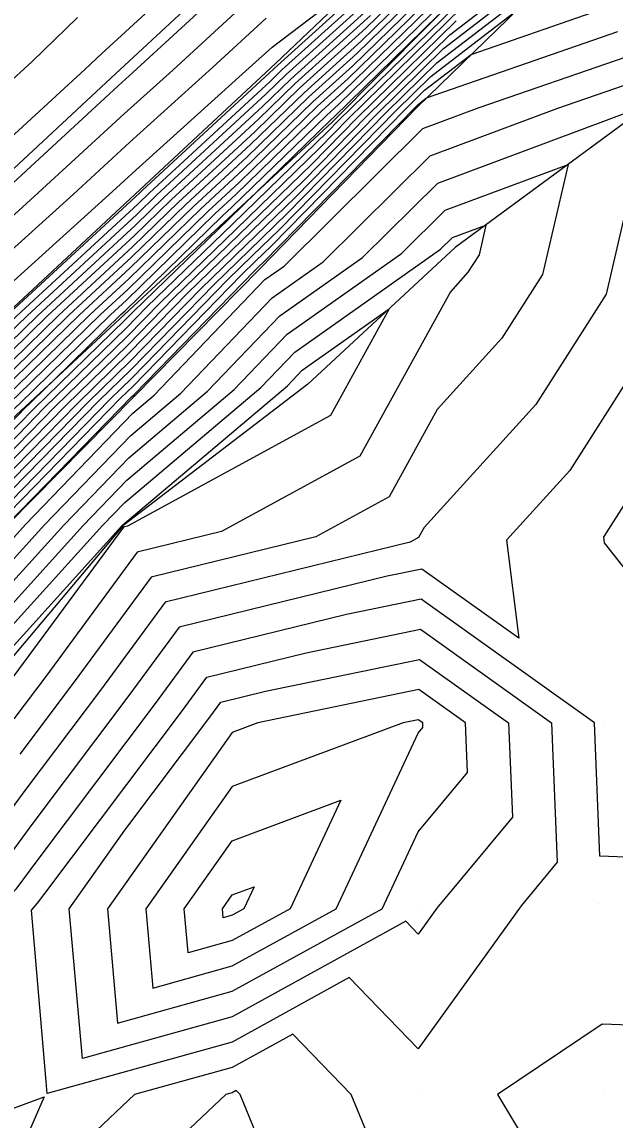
# Model space of a CAD drawing. Extents: x 2188792 to 2191981, y 386090 to 389710.
# Drawn here: x 2191358.9 to 2191390.8, y 389018.9 to 389078 of the extents above; entities that cross this region are included whole.
import ezdxf

# ---------------------------------------------------------------- set-up
doc = ezdxf.new("R2010")
doc.units = 0
for name, color, linetype in [('DTM Contours Major', 7, 'Continuous'), ('DTM Contours Minor', 7, 'Continuous'), ('Exist DTM QL2 LIDAR Elevation Point', 7, 'Continuous'), ('PH Exist DTM Breakline', 7, 'Continuous')]:
    doc.layers.add(name, color=color, linetype=linetype)

msp = doc.modelspace()

# ---------------------------------------------------------------- linework, layer by layer
at = {"layer": 'DTM Contours Major'}
for points in [[(2191326.142, 389035.417), (2191329.769, 389038.508), (2191334.12, 389042.216), (2191336.489, 389044.4), (2191341.267, 389048.433), (2191343.071, 389050.095), (2191348.771, 389055.245), (2191350.398, 389056.744), (2191356.283, 389062.058), (2191357.725, 389063.387), (2191363.804, 389068.872), (2191365.053, 389070.023), (2191371.334, 389075.687), (2191372.381, 389076.652), (2191377.889, 389080.841)], [(2191326.418, 389028.135), (2191328.853, 389030.58), (2191332.169, 389033.654), (2191334.668, 389036.162), (2191337.902, 389039.165), (2191340.873, 389041.738), (2191344.193, 389044.817), (2191347.081, 389047.328), (2191352.008, 389051.465), (2191352.95, 389052.335), (2191357.49, 389056.79), (2191358.72, 389057.926), (2191363.136, 389062.244), (2191364.619, 389063.615), (2191368.919, 389067.807), (2191370.629, 389069.387), (2191374.82, 389073.461), (2191376.454, 389074.937), (2191382.368, 389080.719)], [(2191324.453, 389019.425), (2191328.197, 389023.276), (2191329.883, 389024.797), (2191333.658, 389028.697), (2191334.785, 389030.161), (2191338.71, 389034.189), (2191339.728, 389035.509), (2191345.074, 389040.612), (2191345.079, 389040.617), (2191345.106, 389040.644), (2191351.201, 389045.943), (2191351.812, 389046.456), (2191357.233, 389051.155), (2191358.332, 389052.228), (2191363.652, 389057.685), (2191364.854, 389058.856), (2191370.01, 389064.142), (2191371.32, 389065.413), (2191372.779, 389066.829), (2191379.037, 389073.222), (2191380.924, 389075.07), (2191385.502, 389078.594)], [(2191325.823, 389024.942), (2191327.261, 389026.272), (2191331.322, 389030.351), (2191332.753, 389031.677), (2191336.821, 389035.759), (2191338.246, 389037.082), (2191342.975, 389041.179), (2191344.634, 389042.717), (2191349.141, 389046.635), (2191352.657, 389049.588), (2191354.956, 389051.58), (2191358.659, 389055.198), (2191360.722, 389057.314), (2191364.592, 389061.083), (2191366.38, 389062.915), (2191370.424, 389066.84), (2191374.931, 389071.213), (2191376.464, 389072.779), (2191382.619, 389078.809)], [(2191324.947, 389043.58), (2191327.51, 389046.042), (2191331.74, 389049.92), (2191334.357, 389052.459), (2191338.648, 389056.392), (2191341.22, 389058.887), (2191345.573, 389062.875), (2191348.1, 389065.326), (2191352.515, 389069.368), (2191354.998, 389071.775), (2191359.475, 389075.873), (2191361.912, 389078.234)], [(2191326.383, 389030.809), (2191331.586, 389035.631), (2191332.515, 389036.564), (2191337.559, 389041.249), (2191338.77, 389042.298), (2191343.751, 389046.916), (2191345.021, 389048.02), (2191347.188, 389049.84), (2191351.704, 389054.009), (2191353.735, 389056.003), (2191358.319, 389060.236), (2191360.329, 389062.201), (2191364.971, 389066.492), (2191366.96, 389068.43), (2191371.655, 389072.771), (2191373.624, 389074.684), (2191377.674, 389078.343)], [(2191345.911, 389035.747), (2191348.761, 389037.919), (2191351.652, 389040.793), (2191355.014, 389044.495), (2191358.11, 389047.521), (2191361.189, 389050.935), (2191364.676, 389054.553), (2191368.91, 389058.13), (2191372.797, 389062.188), (2191377.236, 389065.321), (2191381.286, 389069.334), (2191391.988, 389073.317)], [(2191392.559, 389072.955), (2191390.337, 389063.348), (2191386.571, 389057.429), (2191380.552, 389050.803), (2191380.255, 389050.262), (2191379.8, 389050.014), (2191366.63, 389046.788), (2191363.152, 389042.061), (2191359.139, 389036.724), (2191356.274, 389032.837), (2191353.444, 389029.698), (2191353.879, 389024.669), (2191348.35, 389022.621), (2191342.509, 389023.13), (2191342.034, 389029.796), (2191344.915, 389033.555), (2191345.911, 389035.747)], [(2191380.279, 389042.087), (2191371.623, 389040.298), (2191370.238, 389039.781), (2191363.534, 389030.297), (2191364.079, 389024.139), (2191370.238, 389025.855), (2191378.307, 389030.297), (2191380.238, 389034.435), (2191382.897, 389037.633), (2191382.787, 389040.298), (2191380.279, 389042.087)]]:
    msp.add_lwpolyline(points, dxfattribs=at)
at = {"layer": 'DTM Contours Minor'}
for points in [[(2191322.442, 389019.824), (2191327.51, 389024.917), (2191327.766, 389025.155), (2191332.804, 389030.213), (2191333.104, 389030.491), (2191338.113, 389035.517), (2191338.452, 389035.832), (2191344.237, 389040.843), (2191344.899, 389041.457), (2191350.377, 389046.22), (2191352.15, 389047.709), (2191356.322, 389051.325), (2191358.463, 389053.416), (2191362.48, 389057.537), (2191364.749, 389059.747), (2191368.558, 389063.652), (2191370.962, 389065.984), (2191373.64, 389068.582), (2191378.008, 389073.045), (2191381.602, 389076.565), (2191388.936, 389082.211)], [(2191326.365, 389042.234), (2191327.456, 389043.281), (2191333.49, 389048.813), (2191334.573, 389049.865), (2191340.675, 389055.456), (2191341.708, 389056.459), (2191347.877, 389062.111), (2191348.861, 389063.065), (2191355.099, 389068.776), (2191356.033, 389069.681), (2191362.338, 389075.453), (2191363.222, 389076.309), (2191369.597, 389082.142)], [(2191322.217, 389020.172), (2191326.947, 389024.926), (2191327.598, 389025.527), (2191332.31, 389030.259), (2191332.987, 389030.886), (2191337.682, 389035.598), (2191338.383, 389036.249), (2191343.816, 389040.955), (2191344.811, 389041.877), (2191349.965, 389046.358), (2191352.319, 389048.335), (2191355.867, 389051.41), (2191358.528, 389054.01), (2191361.894, 389057.463), (2191364.697, 389060.192), (2191367.832, 389063.406), (2191370.782, 389066.269), (2191374.07, 389069.459), (2191377.493, 389072.956), (2191381.941, 389077.313), (2191387.847, 389081.86)], [(2191320.46, 389034.131), (2191327.315, 389040.773), (2191327.603, 389041.019), (2191327.949, 389041.314), (2191334.883, 389047.708), (2191335.309, 389048.068), (2191342.138, 389054.361), (2191342.7, 389054.869), (2191349.46, 389061.097), (2191350.094, 389061.67), (2191356.782, 389067.831), (2191357.492, 389068.472), (2191364.104, 389074.562), (2191364.893, 389075.274), (2191371.426, 389081.29)], [(2191323.181, 389019.574), (2191327.959, 389024.49), (2191328.394, 389024.882), (2191333.275, 389029.925), (2191333.467, 389030.174), (2191338.528, 389035.368), (2191338.587, 389035.445), (2191338.902, 389035.745), (2191344.657, 389040.731), (2191344.988, 389041.037), (2191350.789, 389046.081), (2191351.981, 389047.083), (2191356.778, 389051.24), (2191358.397, 389052.822), (2191363.066, 389057.611), (2191364.801, 389059.301), (2191369.284, 389063.897), (2191371.141, 389065.698), (2191373.209, 389067.706), (2191378.523, 389073.133), (2191381.263, 389075.818), (2191387.914, 389080.937)], [(2191325.744, 389029.625), (2191326.877, 389030.763), (2191331.702, 389035.236), (2191332.946, 389036.484), (2191337.628, 389040.832), (2191339.191, 389042.186), (2191343.84, 389046.496), (2191345.433, 389047.882), (2191348.152, 389050.165), (2191351.953, 389053.674), (2191354.486, 389056.16), (2191358.399, 389059.774), (2191360.89, 389062.21), (2191364.901, 389065.916), (2191367.352, 389068.305), (2191371.45, 389072.094), (2191373.863, 389074.439), (2191377.43, 389077.662), (2191381.004, 389081.157)], [(2191325.75, 389033.632), (2191330.491, 389037.671), (2191336.177, 389042.516), (2191337.024, 389043.297), (2191343.253, 389048.554), (2191343.381, 389048.673), (2191347.835, 389052.697), (2191350.707, 389055.348), (2191350.732, 389055.372), (2191357.999, 389062.084), (2191358.083, 389062.167), (2191365.253, 389068.793), (2191365.392, 389068.928), (2191372.476, 389075.477), (2191372.666, 389075.662), (2191378.65, 389081.068)], [(2191325.912, 389029.253), (2191327.371, 389030.717), (2191331.819, 389034.841), (2191333.376, 389036.403), (2191337.696, 389040.415), (2191339.611, 389042.074), (2191343.928, 389046.076), (2191345.845, 389047.743), (2191349.116, 389050.49), (2191352.203, 389053.339), (2191355.237, 389056.318), (2191358.479, 389059.312), (2191361.451, 389062.218), (2191364.831, 389065.341), (2191367.744, 389068.181), (2191371.245, 389071.417), (2191374.102, 389074.195), (2191377.186, 389076.98), (2191381.345, 389081.047)], [(2191326.081, 389028.88), (2191327.865, 389030.671), (2191331.936, 389034.445), (2191333.807, 389036.323), (2191337.765, 389039.999), (2191340.032, 389041.962), (2191344.016, 389045.656), (2191346.257, 389047.605), (2191350.08, 389050.815), (2191352.452, 389053.005), (2191355.988, 389056.475), (2191358.559, 389058.85), (2191362.013, 389062.227), (2191364.76, 389064.766), (2191368.136, 389068.056), (2191371.04, 389070.741), (2191374.342, 389073.95), (2191376.942, 389076.299), (2191381.686, 389080.938)], [(2191326.25, 389028.508), (2191328.359, 389030.626), (2191332.053, 389034.05), (2191334.238, 389036.242), (2191337.834, 389039.582), (2191340.452, 389041.85), (2191344.105, 389045.236), (2191346.669, 389047.466), (2191351.044, 389051.14), (2191352.701, 389052.67), (2191356.739, 389056.633), (2191358.639, 389058.388), (2191362.574, 389062.236), (2191364.69, 389064.191), (2191368.527, 389067.931), (2191370.834, 389070.064), (2191374.581, 389073.706), (2191376.698, 389075.618), (2191382.027, 389080.829)], [(2191325.359, 389031.847), (2191331.213, 389036.834), (2191331.711, 389037.259), (2191337.353, 389042.499), (2191337.509, 389042.634), (2191343.487, 389048.176), (2191343.785, 389048.436), (2191344.295, 389048.864), (2191350.956, 389055.013), (2191351.483, 389055.53), (2191358.079, 389061.622), (2191358.644, 389062.175), (2191365.183, 389068.217), (2191365.784, 389068.804), (2191372.271, 389074.801), (2191372.906, 389075.418), (2191378.406, 389080.387)], [(2191326.587, 389027.763), (2191329.346, 389030.534), (2191332.286, 389033.259), (2191335.099, 389036.081), (2191337.971, 389038.749), (2191341.293, 389041.626), (2191344.281, 389044.397), (2191347.493, 389047.189), (2191352.972, 389051.79), (2191353.2, 389052), (2191358.241, 389056.948), (2191358.8, 389057.464), (2191363.697, 389062.253), (2191364.549, 389063.04), (2191369.311, 389067.682), (2191370.424, 389068.711), (2191375.06, 389073.217), (2191376.209, 389074.255), (2191382.709, 389080.61)], [(2191326.755, 389027.39), (2191329.84, 389030.488), (2191332.403, 389032.864), (2191335.529, 389036), (2191338.04, 389038.332), (2191341.714, 389041.514), (2191344.37, 389043.977), (2191347.905, 389047.051), (2191353.164, 389051.467), (2191353.59, 389051.836), (2191358.856, 389056.98), (2191358.964, 389057.092), (2191360.677, 389058.76), (2191364.258, 389062.262), (2191364.478, 389062.465), (2191369.703, 389067.557), (2191370.219, 389068.034), (2191375.299, 389072.972), (2191375.965, 389073.574), (2191383.049, 389080.501)], [(2191321.311, 389033.549), (2191326.924, 389038.988), (2191328.325, 389040.182), (2191330.006, 389041.615), (2191335.419, 389046.605), (2191337.295, 389048.189), (2191342.449, 389052.939), (2191344.724, 389054.994), (2191349.773, 389059.646), (2191352.157, 389061.799), (2191357.096, 389066.35), (2191359.596, 389068.605), (2191364.42, 389073.049), (2191367.04, 389075.412), (2191371.744, 389079.744)], [(2191325.395, 389030.901), (2191331.352, 389036.422), (2191331.654, 389036.725), (2191337.421, 389042.082), (2191337.929, 389042.522), (2191343.575, 389047.756), (2191344.197, 389048.297), (2191345.259, 389049.189), (2191351.206, 389054.678), (2191352.234, 389055.687), (2191358.159, 389061.16), (2191359.206, 389062.184), (2191365.112, 389067.642), (2191366.176, 389068.679), (2191372.066, 389074.124), (2191373.145, 389075.173), (2191378.162, 389079.705)], [(2191325.261, 389024.951), (2191327.092, 389026.645), (2191330.828, 389030.396), (2191332.637, 389032.073), (2191336.39, 389035.839), (2191338.177, 389037.499), (2191342.555, 389041.29), (2191344.546, 389043.137), (2191348.729, 389046.774), (2191352.826, 389050.214), (2191354.5, 389051.666), (2191358.725, 389055.792), (2191360.136, 389057.24), (2191364.54, 389061.529), (2191365.653, 389062.67), (2191370.245, 389067.125), (2191375.361, 389072.09), (2191375.949, 389072.69), (2191382.958, 389079.556)], [(2191325.889, 389030.855), (2191331.469, 389036.027), (2191332.085, 389036.645), (2191337.49, 389041.665), (2191338.35, 389042.41), (2191343.663, 389047.336), (2191344.609, 389048.159), (2191346.224, 389049.514), (2191351.455, 389054.344), (2191352.985, 389055.845), (2191358.239, 389060.698), (2191359.767, 389062.193), (2191365.042, 389067.067), (2191366.568, 389068.554), (2191371.861, 389073.447), (2191373.384, 389074.928), (2191377.918, 389079.024)], [(2191325.725, 389019.275), (2191328.435, 389022.063), (2191331.371, 389024.711), (2191334.041, 389027.47), (2191336.104, 389030.149), (2191338.891, 389033.01), (2191340.869, 389035.573), (2191344.683, 389039.214), (2191345.816, 389040.077), (2191351.311, 389045.542), (2191351.613, 389045.805), (2191351.643, 389045.83), (2191357.688, 389051.07), (2191358.266, 389051.634), (2191364.238, 389057.76), (2191364.906, 389058.41), (2191370.737, 389064.388), (2191371.499, 389065.128), (2191372.348, 389065.952), (2191379.552, 389073.311), (2191380.585, 389074.322), (2191383.091, 389076.251), (2191390.525, 389078.832)], [(2191324.698, 389024.959), (2191326.924, 389027.017), (2191330.334, 389030.442), (2191332.52, 389032.468), (2191335.96, 389035.92), (2191338.109, 389037.915), (2191342.134, 389041.402), (2191344.458, 389043.557), (2191348.317, 389046.912), (2191352.995, 389050.84), (2191354.045, 389051.751), (2191358.79, 389056.386), (2191359.55, 389057.166), (2191364.488, 389061.974), (2191364.927, 389062.424), (2191370.066, 389067.411), (2191371.525, 389068.826), (2191375.538, 389072.728), (2191375.721, 389072.893), (2191381.296, 389078.343)], [(2191326.385, 389024.934), (2191327.429, 389025.9), (2191331.816, 389030.305), (2191332.87, 389031.282), (2191337.252, 389035.678), (2191338.315, 389036.666), (2191343.396, 389041.067), (2191344.723, 389042.297), (2191349.553, 389046.497), (2191352.488, 389048.961), (2191355.411, 389051.495), (2191358.594, 389054.604), (2191361.308, 389057.388), (2191364.645, 389060.638), (2191367.106, 389063.161), (2191370.603, 389066.555), (2191374.501, 389070.336), (2191376.978, 389072.868), (2191382.28, 389078.061)], [(2191326.533, 389037.203), (2191329.047, 389039.345), (2191332.063, 389041.915), (2191335.954, 389045.503), (2191339.281, 389048.311), (2191342.76, 389051.517), (2191346.747, 389055.12), (2191350.085, 389058.195), (2191354.22, 389061.929), (2191357.411, 389064.868), (2191361.7, 389068.739), (2191364.737, 389071.536), (2191369.187, 389075.55), (2191372.063, 389078.198)], [(2191322.947, 389015.455), (2191326.997, 389019.126), (2191328.673, 389020.85), (2191332.859, 389024.626), (2191334.424, 389026.242), (2191337.422, 389030.136), (2191339.073, 389031.831), (2191342.01, 389035.636), (2191344.292, 389037.815), (2191346.552, 389039.537), (2191351.639, 389044.596), (2191352.446, 389045.485), (2191357.516, 389050.441), (2191358.144, 389050.985), (2191358.201, 389051.04), (2191364.824, 389057.834), (2191364.958, 389057.965), (2191371.463, 389064.633), (2191371.678, 389064.842), (2191371.918, 389065.075), (2191380.067, 389073.399), (2191380.246, 389073.574), (2191380.68, 389073.909), (2191390.969, 389077.48)], [(2191323.059, 389014.254), (2191328.269, 389018.977), (2191328.911, 389019.637), (2191334.348, 389024.54), (2191334.807, 389025.015), (2191338.741, 389030.124), (2191339.255, 389030.652), (2191343.15, 389035.7), (2191343.9, 389036.416), (2191347.288, 389038.998), (2191351.643, 389043.328), (2191353.302, 389045.155), (2191358.168, 389049.911), (2191359.117, 389050.963), (2191364.891, 389056.954), (2191366.044, 389057.928), (2191371.992, 389064.138), (2191373.025, 389064.867), (2191380.49, 389072.261), (2191383.521, 389073.389), (2191391.413, 389076.129)], [(2191344.453, 389035.736), (2191348.025, 389038.458), (2191351.648, 389042.061), (2191354.158, 389044.825), (2191358.139, 389048.716), (2191360.153, 389050.949), (2191364.783, 389055.753), (2191367.477, 389058.029), (2191372.395, 389063.163), (2191375.13, 389065.094), (2191380.888, 389070.797), (2191387.754, 389073.353), (2191391.857, 389074.777)], [(2191358.081, 389046.326), (2191362.225, 389050.921), (2191364.569, 389053.353), (2191370.343, 389058.231), (2191373.199, 389061.213), (2191379.341, 389065.548), (2191381.685, 389067.87), (2191388.293, 389070.329), (2191386.922, 389064.406), (2191384.743, 389060.981), (2191381.26, 389057.147), (2191378.679, 389052.45), (2191374.734, 389050.302), (2191365.882, 389048.134), (2191361.682, 389042.426), (2191358.816, 389038.614)], [(2191358.053, 389045.132), (2191363.261, 389050.907), (2191364.462, 389052.152), (2191371.776, 389058.332), (2191373.601, 389060.237), (2191381.446, 389065.775), (2191382.083, 389066.407), (2191383.881, 389067.075), (2191383.508, 389065.465), (2191382.915, 389064.533), (2191381.968, 389063.49), (2191377.103, 389054.638), (2191369.667, 389050.59), (2191365.134, 389049.479), (2191360.213, 389042.792), (2191358.493, 389040.505)], [(2191350.285, 389035.778), (2191350.971, 389036.3), (2191351.666, 389036.991), (2191357.582, 389043.505), (2191358.024, 389043.937), (2191364.297, 389050.893), (2191364.354, 389050.952), (2191373.209, 389058.433), (2191374.004, 389059.262), (2191378.681, 389062.564), (2191375.527, 389056.826), (2191364.601, 389050.878), (2191364.386, 389050.825), (2191358.743, 389043.157), (2191358.171, 389042.395), (2191352.777, 389035.078), (2191347.449, 389029.169), (2191347.456, 389029.087), (2191347.366, 389029.054), (2191347.27, 389029.062), (2191347.263, 389029.171), (2191347.31, 389029.232), (2191350.285, 389035.778)], [(2191393.751, 389062.29), (2191388.398, 389053.877), (2191384.991, 389050.126), (2191385.641, 389044.85), (2191380.428, 389048.568), (2191378.565, 389048.183), (2191367.378, 389045.442), (2191364.621, 389041.695), (2191359.462, 389034.833), (2191357.44, 389032.09), (2191355.442, 389029.874), (2191356.02, 389023.197), (2191348.678, 389020.477), (2191340.922, 389021.153), (2191340.291, 389030.004), (2191344.116, 389034.996), (2191344.453, 389035.736)], [(2191397.166, 389061.232), (2191390.226, 389050.325), (2191390.201, 389050.298), (2191390.24, 389049.986), (2191394.504, 389044.558)], [(2191397.003, 389032.864), (2191390.009, 389033.123), (2191389.713, 389040.298), (2191380.391, 389046.948), (2191376.387, 389046.12), (2191368.126, 389044.097), (2191366.09, 389041.33), (2191359.785, 389032.942), (2191358.606, 389031.343), (2191357.441, 389030.051), (2191358.161, 389021.724), (2191349.006, 389018.332), (2191341.549, 389018.982), (2191340.235, 389018.706)], [(2191359.771, 389030.595), (2191360.108, 389031.052), (2191367.56, 389040.964), (2191368.874, 389042.751), (2191374.208, 389044.058), (2191380.354, 389045.327), (2191387.404, 389040.298), (2191387.713, 389032.804), (2191385.766, 389030.461), (2191380.238, 389022.755), (2191376.53, 389026.589), (2191370.238, 389023.124), (2191360.294, 389020.354), (2191360.237, 389021.007), (2191359.439, 389030.227), (2191359.771, 389030.595)], [(2191369.029, 389040.599), (2191369.622, 389041.405), (2191372.03, 389041.995), (2191380.317, 389043.707), (2191385.096, 389040.298), (2191385.305, 389035.218), (2191381.239, 389030.327), (2191380.238, 389028.932), (2191379.567, 389029.626), (2191370.238, 389024.489), (2191362.187, 389022.246), (2191361.474, 389030.297), (2191364.459, 389034.52), (2191369.029, 389040.599)], [(2191380.242, 389040.467), (2191379.427, 389040.298), (2191370.238, 389036.867), (2191365.594, 389030.297), (2191365.971, 389026.031), (2191370.238, 389027.22), (2191375.828, 389030.297), (2191380.238, 389039.746), (2191380.489, 389040.047), (2191380.479, 389040.298), (2191380.242, 389040.467)], [(2191370.238, 389028.585), (2191367.864, 389027.923), (2191367.654, 389030.297), (2191370.238, 389033.953), (2191376.072, 389036.131), (2191373.348, 389030.297), (2191370.238, 389028.585)], [(2191370.238, 389029.95), (2191369.756, 389029.816), (2191369.713, 389030.297), (2191370.238, 389031.039), (2191371.421, 389031.481), (2191370.869, 389030.297), (2191370.238, 389029.95)], [(2191392.783, 389020.296), (2191393.612, 389023.956), (2191390.124, 389024.086), (2191384.5, 389020.296), (2191386.654, 389016.711), (2191390.24, 389016.458), (2191392.783, 389020.296)], [(2191377.685, 389017.743), (2191376.641, 389020.296), (2191373.492, 389023.551), (2191370.238, 389021.759), (2191364.987, 389020.296), (2191360.237, 389015.804)], [(2191349.334, 389016.188), (2191360.127, 389020.187), (2191355.802, 389010.296), (2191350.236, 389001.474), (2191348.682, 389001.848), (2191348.121, 389001.677), (2191347.482, 389001.532), (2191340.525, 388990.584), (2191340.296, 388990.294), (2191342.542, 388982.6), (2191350.236, 388983.419), (2191359.948, 388980.581), (2191360.237, 388981.154), (2191361.958, 388980.293), (2191360.237, 388979.286)], [(2191380.238, 388998.721), (2191375.16, 388995.216), (2191374.089, 389000.295), (2191372.999, 389003.056), (2191374.443, 389010.296), (2191373.443, 389013.5), (2191370.665, 389020.296), (2191370.455, 389020.514), (2191370.238, 389020.394), (2191369.887, 389020.296), (2191360.237, 389011.171), (2191359.854, 389010.296), (2191359.199, 389009.258), (2191360.237, 389005.504), (2191362.375, 389002.433), (2191363.648, 389000.295), (2191368.073, 388998.13), (2191367.243, 388990.294), (2191370.238, 388987.689), (2191374.646, 388985.885), (2191380.238, 388982.16), (2191385.866, 388990.294), (2191386.544, 388996.599), (2191380.238, 388998.721)]]:
    msp.add_lwpolyline(points, dxfattribs=at)
at = {"layer": 'Exist DTM QL2 LIDAR Elevation Point'}
for p, q in [((2191390.24, 389050.299), (2191390.24, 389050.299)), ((2191380.46, 389049.977), (2191380.46, 389049.977)), ((2191370.238, 389040.298), (2191370.238, 389040.298)), ((2191380.238, 389040.298), (2191380.238, 389040.298)), ((2191390.24, 389040.298), (2191390.24, 389040.298)), ((2191389.927, 389030.585), (2191389.927, 389030.585)), ((2191360.237, 389030.297), (2191360.237, 389030.297)), ((2191370.238, 389030.297), (2191370.238, 389030.297)), ((2191380.238, 389030.297), (2191380.238, 389030.297)), ((2191360.237, 389020.296), (2191360.237, 389020.296)), ((2191370.238, 389020.296), (2191370.238, 389020.296)), ((2191380.238, 389020.296), (2191380.238, 389020.296)), ((2191390.24, 389020.296), (2191390.24, 389020.296))]:
    msp.add_line(p, q, dxfattribs=at)
at = {"layer": 'PH Exist DTM Breakline'}
for points in [[(2191420.77, 389130.809), (2191418.18, 389124.771), (2191415.811, 389120.065), (2191412.167, 389115.3), (2191409.579, 389110.205), (2191406.762, 389105.293), (2191402.157, 389098.043), (2191398.813, 389093.886), (2191392.795, 389088.575), (2191383.344, 389080.406), (2191375.629, 389072.635), (2191370.041, 389067.45), (2191364.454, 389062.265), (2191358.866, 389057.079), (2191353.279, 389051.894)], [(2191407.359, 389082.598), (2191399.141, 389078.501), (2191392.339, 389073.313), (2191382.232, 389065.86), (2191374.313, 389058.511), (2191364.349, 389050.892)], [(2191320.23, 389034.288), (2191327.416, 389041.236), (2191334.726, 389048.032), (2191342.037, 389054.828), (2191349.347, 389061.623), (2191356.657, 389068.419), (2191363.967, 389075.214), (2191371.278, 389082.01)], [(2191322.556, 389019.647), (2191327.876, 389024.912), (2191333.196, 389030.177), (2191338.517, 389035.441), (2191345.076, 389040.619), (2191351.635, 389045.797), (2191358.194, 389050.975), (2191364.971, 389057.853), (2191371.749, 389064.73), (2191380.175, 389073.418), (2191389.368, 389082.35)], [(2191378.921, 389081.825), (2191372.564, 389075.766), (2191365.274, 389068.966), (2191357.984, 389062.165), (2191350.695, 389055.364), (2191343.405, 389048.564), (2191337.322, 389042.683), (2191331.24, 389036.803), (2191325.157, 389030.923)], [(2191364.349, 389050.892), (2191358.009, 389043.34), (2191351.67, 389035.787), (2191347.349, 389029.16), (2191340.235, 389020.296), (2191332.745, 389015.112), (2191325.991, 389008.808), (2191319.07, 389001.699), (2191312.149, 388994.59), (2191306.301, 388988.197), (2191300.454, 388981.805), (2191294.606, 388975.412), (2191286.216, 388966.238), (2191280.229, 388960.291), (2191273.562, 388953.623), (2191266.894, 388946.956), (2191260.227, 388940.289)]]:
    msp.add_lwpolyline(points, dxfattribs=at)

doc.saveas('drawing.dxf')
